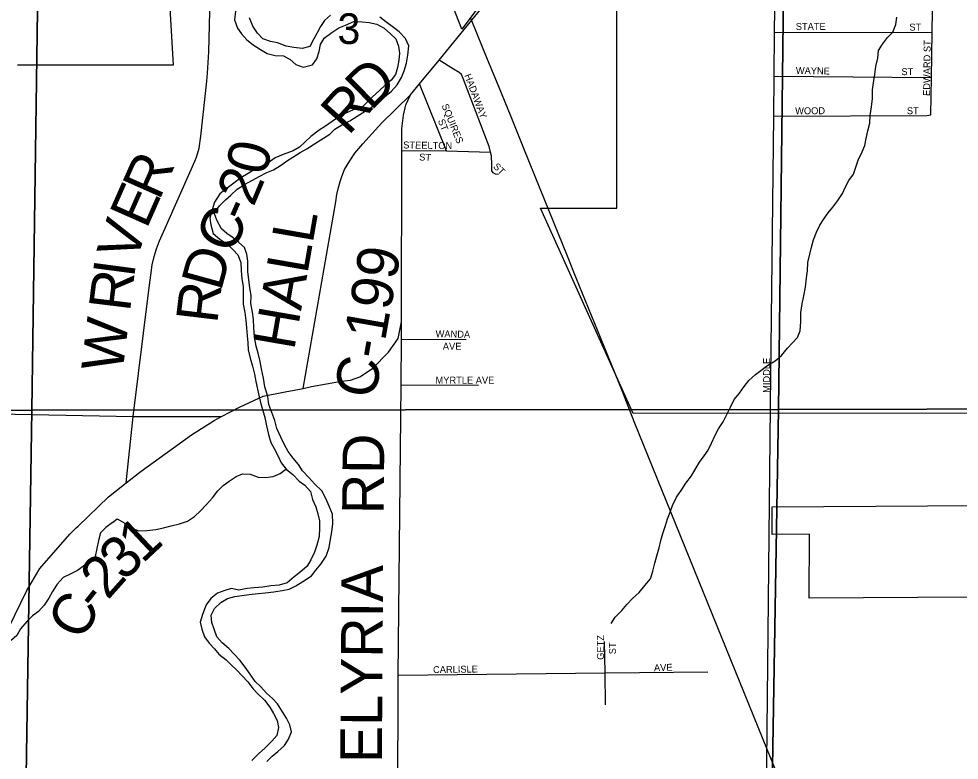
# Model space of a CAD drawing. Extents: x 1857828 to 2277390, y 930619 to 1324581.
# Drawn here: x 2070869 to 2077646, y 1213207 to 1218547 of the extents above; entities that cross this region are included whole.
import ezdxf

# ---------------------------------------------------------------- set-up
doc = ezdxf.new("R2010")
doc.units = 0
for name, color, linetype in [('GM_X_City_Street', 7, 'Continuous'), ('GM_X_City_Street_Text', 7, 'Continuous'), ('GM_X_Corporation', 7, 'Continuous'), ('GM_X_County_Road', 7, 'Continuous'), ('GM_X_County_Road_Text', 7, 'Continuous'), ('GM_X_Major_River', 7, 'Continuous'), ('GM_X_Minor_River', 7, 'Continuous'), ('GM_X_Rail_Line', 7, 'Continuous'), ('GM_X_Section', 7, 'Continuous'), ('GM_X_Section_Text', 7, 'Continuous'), ('GM_X_Township_Subdivision', 7, 'Continuous'), ('GM_X_Township_Subdivision_Text', 7, 'Continuous')]:
    doc.layers.add(name, color=color, linetype=linetype)

msp = doc.modelspace()

# ---------------------------------------------------------------- linework, layer by layer
at = {"layer": 'GM_X_City_Street'}
for points in [[(2074068.2, 1218457.8), (2074599.4, 1219108), (2074772.7, 1219317), (2074864.2, 1219427.4), (2074912.4, 1219485.7), (2075014.6, 1219572.1), (2075355.6, 1219825.3), (2075385.8, 1219853), (2075447.8, 1219909.7), (2075943.3, 1220508.5), (2076016.1, 1220601.3), (2076342.4, 1221016.8)], [(2076287.2, 1215765.8), (2076309.1, 1217846.4), (2076312.1, 1218135), (2076315.4, 1218451.7), (2076319, 1218786.6), (2076319.4, 1218827.6), (2076319.5, 1218833.2)], [(2077441.8, 1217855.2), (2077446, 1218125.8), (2077451, 1218448.7), (2077456.1, 1218773.7)], [(2076315.4, 1218451.7), (2077451, 1218448.7)], [(2076312.1, 1218135), (2077446, 1218125.8)], [(2076309.1, 1217846.4), (2077411.8, 1217851.3), (2077441.8, 1217855.2)]]:
    msp.add_lwpolyline(points, dxfattribs=at)
at = {"layer": 'GM_X_Corporation'}
for points in [[(2078516, 1215707.1), (2075296.1, 1215705), (2074628.7, 1217183.3), (2075179, 1217183.2), (2075179.2, 1218784.2), (2074295.6, 1218784.3), (2074061.6, 1218472.3), (2073856.7, 1218995.6), (2073581.4, 1219965.5), (2072086.1, 1219955.4), (2071941.6, 1218913.9), (2071982.7, 1218212.6), (2070858.7, 1218212.8)], [(2078910.9, 1214388.9), (2076565.7, 1214373.3), (2076568.2, 1214834.3), (2076297.8, 1214832.6), (2076298.8, 1215032.7), (2078912.2, 1215049.3)]]:
    msp.add_lwpolyline(points, dxfattribs=at)
at = {"layer": 'GM_X_County_Road'}
for points in [[(2071643.9, 1215204.5), (2071694.2, 1215683.9), (2071807, 1216592.3), (2071820.5, 1216700.7), (2071830.1, 1216775.1), (2071845.8, 1216835.4), (2071861.5, 1216889.6), (2071883.2, 1216948), (2071932.6, 1217060.7), (2072110.7, 1217463.1), (2072138.4, 1217521.4), (2072150.3, 1217551.6), (2072158.1, 1217575.8), (2072169.9, 1217616), (2072181.5, 1217702.3), (2072223.4, 1218097.9), (2072229.1, 1218156.1), (2072238.2, 1218310.7), (2072258, 1219087.4)], [(2072330.1, 1215682.3), (2072458.9, 1215749), (2072631.4, 1215829.4), (2072789.7, 1215859.6), (2072917.8, 1215885.6), (2072978.2, 1215897.9), (2073194.7, 1215936.2), (2073258.9, 1215944.3), (2073327.1, 1215968.4), (2073417.3, 1216028.7), (2073533.6, 1216145.2), (2073603.9, 1216245.7), (2073628, 1216364.2), (2073628.5, 1217599.5), (2073628.5, 1217757.9), (2073640.6, 1217852.3), (2073658.7, 1217928.6), (2073692.8, 1218000.9), (2073756.3, 1218077.9), (2073898.1, 1218249.9), (2074057.7, 1218445), (2074068.2, 1218457.8)], [(2072917.8, 1215885.6), (2073153.3, 1217228.8), (2073161, 1217281.1), (2073172.8, 1217331.3), (2073184.5, 1217375.5), (2073196.3, 1217411.7), (2073216.1, 1217462), (2073253.8, 1217524.4), (2073291.6, 1217578.9), (2073349.3, 1217647.4), (2073482.6, 1217796.8), (2073692.8, 1218000.9)], [(2073594.6, 1210048.8), (2073602.7, 1213819.1), (2073623.5, 1215911.8), (2073626.8, 1216241), (2073628, 1216364.2)], [(2076220, 1209011.3), (2076226, 1209942.8), (2076287.1, 1215752.4), (2076287.2, 1215765.8)], [(2060318.6, 1215682.6), (2060714.7, 1215682.7), (2064289.4, 1215694.5), (2067473.6, 1215667.7), (2070110.6, 1215714), (2071694.2, 1215683.9), (2072330.1, 1215682.3)], [(2071283.7, 1214879.7), (2071298.2, 1214893.7), (2071515.4, 1215103.4), (2071643.9, 1215204.5), (2071751, 1215288.7), (2072114, 1215550), (2072276.4, 1215654.5), (2072330.1, 1215682.3)], [(2070796.3, 1214162.7), (2070927.1, 1214429.8), (2071020.9, 1214587.2), (2071238, 1214835.6), (2071283.7, 1214879.7)]]:
    msp.add_lwpolyline(points, dxfattribs=at)
at = {"layer": 'GM_X_Major_River'}
for points in [[(2072430.3, 1218601.4), (2072422.6, 1218541.1), (2072444.9, 1218481), (2072475.1, 1218439), (2072513.4, 1218395), (2072557.7, 1218359), (2072609.9, 1218325.2), (2072658.2, 1218297.3), (2072716.4, 1218283.5), (2072776.5, 1218279.8), (2072824.8, 1218253.9), (2072865, 1218218), (2072919.2, 1218198.1), (2072985.3, 1218216.5), (2073017.2, 1218258.9), (2073033, 1218313.1), (2073042.8, 1218363.4), (2073068.7, 1218407.7), (2073124.6, 1218448.1), (2073174.6, 1218482.5), (2073222.7, 1218502.8), (2073282.7, 1218527.2), (2073342.8, 1218525.5), (2073395, 1218521.7), (2073449.2, 1218509.9), (2073501.4, 1218480.1), (2073547.7, 1218438.1), (2073585.9, 1218404.2), (2073606.2, 1218350.1), (2073612.4, 1218299.9), (2073608.7, 1218249.7), (2073598.9, 1218197.4), (2073583, 1218147.1), (2073553.1, 1218104.8), (2073507.2, 1218066.4), (2073469.2, 1218032.1), (2073419.3, 1217985.7), (2073379.4, 1217947.3), (2073339.5, 1217907), (2073279.4, 1217890.6), (2073221.4, 1217866.2), (2073173.4, 1217837.9), (2073127.4, 1217807.6), (2073079.4, 1217775.2), (2073033.4, 1217744.9), (2072973.5, 1217700.4), (2072933.5, 1217662.1), (2072891.6, 1217621.7), (2072845.6, 1217597.4), (2072773.5, 1217570.9), (2072717.5, 1217546.5)], [(2073116.1, 1218572.6), (2073072.1, 1218536.2), (2073044.3, 1218491.9), (2073020.4, 1218447.6), (2072996.5, 1218403.3), (2072966.7, 1218349), (2072910.6, 1218334.6), (2072850.4, 1218340.4), (2072796.3, 1218350.2), (2072734, 1218373.9), (2072683.9, 1218383.8), (2072627.6, 1218403.6), (2072589.4, 1218443.5), (2072555.1, 1218495.6), (2072530.8, 1218553.7)], [(2072797.8, 1217520.8), (2072843.8, 1217551.2), (2072897.8, 1217585.6), (2072943.8, 1217611.9), (2072999.8, 1217646.3), (2073045.7, 1217676.6), (2073109.7, 1217717.1), (2073147.7, 1217751.4), (2073197.7, 1217783.8), (2073253.7, 1217812.2), (2073307.6, 1217846.6), (2073365.6, 1217881), (2073407.6, 1217909.3), (2073455.6, 1217949.7), (2073505.5, 1217986.1), (2073555.5, 1218026.5), (2073595.4, 1218070.9), (2073627.2, 1218125.3), (2073647.1, 1218173.6), (2073662.9, 1218227.8), (2073672.6, 1218286.1), (2073680.4, 1218352.4), (2073656.1, 1218404.5), (2073609.8, 1218452.5), (2073569.6, 1218484.4), (2073515.2, 1218526.3), (2073471, 1218558.2)], [(2072717.5, 1217546.5), (2072665.5, 1217510.1), (2072619.5, 1217485.8), (2072569.5, 1217465.5), (2072521.5, 1217433.1), (2072469.5, 1217402.8), (2072419.6, 1217362.4), (2072371.6, 1217328), (2072317.7, 1217285.6), (2072279.8, 1217227.1), (2072262, 1217170.8), (2072246.2, 1217112.5), (2072252.5, 1217062.3), (2072270.8, 1217000.2), (2072317, 1216960.2), (2072367.3, 1216926.3), (2072413.6, 1216884.4), (2072447.8, 1216846.4), (2072468.1, 1216792.3), (2072472.4, 1216732.1), (2072476.6, 1216675.9), (2072486.9, 1216615.7), (2072485.2, 1216553.4), (2072485.4, 1216491.2), (2072497.7, 1216431), (2072506, 1216374.8), (2072510.2, 1216322.6), (2072514.5, 1216264.4), (2072518.7, 1216214.2), (2072522.9, 1216162), (2072537.2, 1216101.9), (2072553.5, 1216045.7), (2072567.8, 1215987.6), (2072578, 1215935.4), (2072590.3, 1215879.2), (2072600.6, 1215825.1), (2072612.8, 1215774.9), (2072627, 1215726.8), (2072641.3, 1215674.6), (2072653.6, 1215614.5), (2072667.9, 1215552.3), (2072686.2, 1215496.1), (2072710.4, 1215452.1), (2072738.7, 1215398), (2072761, 1215349.9), (2072797.3, 1215301.9), (2072843.5, 1215264), (2072889.8, 1215218), (2072930.1, 1215188.1), (2072970.3, 1215142.1), (2072986.6, 1215085.9), (2073008.9, 1215031.8), (2073023.2, 1214981.7), (2073035.4, 1214931.6), (2073035.6, 1214879.3), (2073033.9, 1214819.1), (2073018.1, 1214756.8), (2073000.3, 1214706.5), (2072974.4, 1214650.1), (2072946.6, 1214605.8), (2072894.6, 1214559.4), (2072854.7, 1214527.1), (2072802.7, 1214484.6), (2072744.7, 1214468.3), (2072686.6, 1214462), (2072628.5, 1214453.7), (2072566.3, 1214447.4), (2072514.2, 1214443.1), (2072454.1, 1214430.8), (2072402, 1214444.6), (2072353.9, 1214430.3), (2072301.9, 1214409.9), (2072251.9, 1214371.5), (2072220, 1214325.2), (2072192.3, 1214256.8), (2072176.5, 1214200.5), (2072188.7, 1214150.3), (2072207, 1214096.2), (2072241.3, 1214050.2), (2072279.5, 1214010.2), (2072309.8, 1213970.2), (2072364.1, 1213930.3), (2072400.3, 1213894.3), (2072440.6, 1213854.4), (2072476.8, 1213816.4), (2072519.1, 1213770.4), (2072555.4, 1213724.4), (2072589.6, 1213686.4), (2072640, 1213638.5), (2072678.3, 1213588.5), (2072704.5, 1213542.4), (2072730.8, 1213492.3), (2072741, 1213442.2), (2072729.3, 1213383.9), (2072693.3, 1213343.6), (2072645.4, 1213297.1), (2072595.5, 1213252.7), (2072549.6, 1213204.3)], [(2072655.9, 1213196.8), (2072695.8, 1213235.1), (2072735.8, 1213269.5), (2072783.7, 1213311.9), (2072811.6, 1213358.2), (2072835.4, 1213412.5), (2072823.2, 1213462.7), (2072798.9, 1213508.7), (2072768.6, 1213554.8), (2072734.3, 1213612.8), (2072698, 1213650.8), (2072653.8, 1213690.8), (2072613.5, 1213734.7), (2072573.2, 1213774.7), (2072536.9, 1213826.7), (2072500.6, 1213876.8), (2072462.3, 1213926.8), (2072422, 1213970.8), (2072381.8, 1214010.7), (2072335.5, 1214052.7), (2072297.2, 1214094.6), (2072276.9, 1214150.8), (2072260.7, 1214198.9), (2072254.4, 1214251.1), (2072280.3, 1214299.4), (2072324.2, 1214341.8), (2072374.2, 1214372.1), (2072426.3, 1214386.4), (2072476.4, 1214392.7), (2072530.5, 1214401), (2072594.6, 1214407.3), (2072644.7, 1214413.6), (2072706.8, 1214419.9), (2072766.9, 1214428.2), (2072817, 1214438.5), (2072865, 1214462.8), (2072917, 1214495.2), (2072979, 1214535.7), (2073008.8, 1214576), (2073046.8, 1214618.3), (2073084.6, 1214676.8), (2073106.4, 1214739.1), (2073116.2, 1214799.4), (2073126, 1214851.7), (2073131.7, 1214911.9), (2073129.4, 1214980.2), (2073105.1, 1215036.3), (2073082.8, 1215092.4), (2073052.5, 1215148.5), (2073002.2, 1215196.5), (2072959.9, 1215242.4), (2072913.6, 1215290.4), (2072885.3, 1215336.5), (2072847, 1215382.5), (2072810.7, 1215430.5), (2072784.5, 1215478.5), (2072758.2, 1215534.6), (2072729.8, 1215596.8), (2072713.6, 1215652.9), (2072693.3, 1215711), (2072671, 1215769.2), (2072662.7, 1215827.4), (2072642.4, 1215895.5), (2072632.1, 1215957.7), (2072617.7, 1216025.9), (2072607.5, 1216080.1), (2072595.2, 1216138.3), (2072579, 1216190.4), (2072566.6, 1216254.6), (2072562.3, 1216322.9), (2072560.1, 1216381.1), (2072553.8, 1216435.3), (2072541.5, 1216497.5), (2072543.3, 1216551.7), (2072533, 1216611.9), (2072526.8, 1216666.1), (2072520.5, 1216728.3), (2072520.2, 1216802.6), (2072512, 1216852.8), (2072495.7, 1216900.9), (2072455.5, 1216936.8), (2072415.2, 1216968.8), (2072369, 1217000.7), (2072330.8, 1217034.6), (2072298.4, 1217092.7), (2072276.2, 1217146.8), (2072316, 1217199.2), (2072359.9, 1217243.6), (2072397.9, 1217277.9), (2072441.8, 1217320.3), (2072495.8, 1217354.7), (2072553.8, 1217385.1), (2072601.8, 1217411.4), (2072655.8, 1217439.8), (2072703.8, 1217460.1), (2072755.8, 1217490.5), (2072797.8, 1217520.8)], [(2072655.9, 1213196.8), (2072695.8, 1213235.1), (2072735.8, 1213269.5), (2072783.7, 1213311.9), (2072811.6, 1213358.2), (2072835.4, 1213412.5), (2072823.2, 1213462.7), (2072798.9, 1213508.7), (2072768.6, 1213554.8), (2072734.3, 1213612.8), (2072698, 1213650.8), (2072653.8, 1213690.8), (2072613.5, 1213734.7), (2072573.2, 1213774.7), (2072536.9, 1213826.7), (2072500.6, 1213876.8), (2072462.3, 1213926.8), (2072422, 1213970.8), (2072381.8, 1214010.7), (2072335.5, 1214052.7), (2072297.2, 1214094.6), (2072276.9, 1214150.8), (2072260.7, 1214198.9), (2072254.4, 1214251.1), (2072280.3, 1214299.4), (2072324.2, 1214341.8), (2072374.2, 1214372.1), (2072426.3, 1214386.4), (2072476.4, 1214392.7), (2072530.5, 1214401), (2072594.6, 1214407.3), (2072644.7, 1214413.6), (2072706.8, 1214419.9), (2072766.9, 1214428.2), (2072817, 1214438.5), (2072865, 1214462.8), (2072917, 1214495.2), (2072979, 1214535.7), (2073008.8, 1214576), (2073046.8, 1214618.3), (2073084.6, 1214676.8), (2073106.4, 1214739.1), (2073116.2, 1214799.4), (2073126, 1214851.7), (2073131.7, 1214911.9), (2073129.4, 1214980.2), (2073105.1, 1215036.3), (2073082.8, 1215092.4), (2073052.5, 1215148.5), (2073002.2, 1215196.5), (2072959.9, 1215242.4), (2072913.6, 1215290.4), (2072885.3, 1215336.5), (2072847, 1215382.5), (2072810.7, 1215430.5), (2072784.5, 1215478.5), (2072758.2, 1215534.6), (2072729.8, 1215596.8), (2072713.6, 1215652.9), (2072693.3, 1215711), (2072671, 1215769.2), (2072662.7, 1215827.4), (2072642.4, 1215895.5), (2072632.1, 1215957.7), (2072617.7, 1216025.9), (2072607.5, 1216080.1), (2072595.2, 1216138.3), (2072579, 1216190.4), (2072566.6, 1216254.6), (2072562.3, 1216322.9), (2072560.1, 1216381.1), (2072553.8, 1216435.3), (2072541.5, 1216497.5), (2072543.3, 1216551.7), (2072533, 1216611.9), (2072526.8, 1216666.1), (2072520.5, 1216728.3), (2072520.2, 1216802.6), (2072512, 1216852.8), (2072495.7, 1216900.9), (2072455.5, 1216936.8), (2072415.2, 1216968.8), (2072369, 1217000.7), (2072330.8, 1217034.6), (2072298.4, 1217092.7), (2072276.2, 1217146.8), (2072316, 1217199.2), (2072359.9, 1217243.6), (2072397.9, 1217277.9), (2072441.8, 1217320.3), (2072495.8, 1217354.7), (2072553.8, 1217385.1), (2072601.8, 1217411.4), (2072655.8, 1217439.8), (2072703.8, 1217460.1), (2072755.8, 1217490.5), (2072797.8, 1217520.8)], [(2071543.4, 1214918.6), (2071577.8, 1214946.6), (2071634.1, 1214914.7), (2071684.4, 1214878.8), (2071734.6, 1214859), (2071792.7, 1214861.3), (2071856.8, 1214869.6), (2071910.9, 1214881.9), (2071967, 1214896.3), (2072027.1, 1214910.6), (2072085.1, 1214929), (2072135.1, 1214963.3), (2072179, 1215003.7), (2072221, 1215048.1), (2072264.9, 1215096.5), (2072304.7, 1215146.9), (2072342.7, 1215185.2), (2072384.6, 1215217.6), (2072434.6, 1215249.9), (2072480.6, 1215270.2), (2072536.8, 1215266.5), (2072593, 1215246.7), (2072647.1, 1215242.9), (2072701.2, 1215251.2), (2072753.3, 1215271.6), (2072793.2, 1215303.9)], [(2071537.6, 1214913.5), (2071538.3, 1214914)]]:
    msp.add_lwpolyline(points, dxfattribs=at)
at = {"layer": 'GM_X_Minor_River'}
for points in [[(2075138.2, 1214191.5), (2075168, 1214237.9), (2075213.9, 1214284.4), (2075249.8, 1214328.8), (2075291.7, 1214371.3), (2075339.5, 1214415.8), (2075381.4, 1214466.2), (2075421.2, 1214512.7), (2075439, 1214569.1), (2075452.7, 1214625.4), (2075466.5, 1214679.8), (2075484.2, 1214736.1), (2075495.9, 1214790.4), (2075509.7, 1214840.8), (2075529.4, 1214897.1), (2075543.2, 1214945.4), (2075563, 1214993.8), (2075580.8, 1215042.1), (2075608.6, 1215100.6), (2075648.4, 1215157.1), (2075676.2, 1215201.4), (2075716, 1215255.9), (2075743.8, 1215300.3), (2075775.6, 1215352.7), (2075807.5, 1215399.1), (2075837.3, 1215439.5), (2075861.1, 1215489.9), (2075886.9, 1215548.3), (2075910.7, 1215594.7), (2075944.5, 1215645.1), (2075968.3, 1215691.5), (2075998.1, 1215749.9), (2076023.9, 1215806.3), (2076061.7, 1215850.8), (2076095.6, 1215899.2), (2076129.4, 1215941.6), (2076179.3, 1215984.1), (2076225.2, 1216020.6), (2076267.2, 1216052.9), (2076319.2, 1216083.4), (2076365.1, 1216121.9), (2076408.9, 1216174.4), (2076444.8, 1216212.8), (2076480.7, 1216251.2), (2076500.5, 1216299.5), (2076504.1, 1216365.8), (2076505.8, 1216432.1), (2076515.5, 1216494.5), (2076527.2, 1216550.8), (2076538.9, 1216615.2), (2076546.5, 1216681.6), (2076552.3, 1216731.8), (2076556, 1216792.1), (2076569.7, 1216852.5), (2076581.4, 1216902.8), (2076597.2, 1216955.1), (2076616.9, 1217011.5), (2076640.7, 1217059.9), (2076672.6, 1217108.3), (2076702.4, 1217150.7), (2076736.3, 1217191.1), (2076772.1, 1217239.5), (2076803.9, 1217289.9), (2076825.7, 1217336.3), (2076851.6, 1217382.6), (2076885.4, 1217429.1), (2076901.2, 1217479.4), (2076916.9, 1217529.7), (2076946.7, 1217588.2), (2076966.5, 1217634.5), (2076976.3, 1217684.8), (2076988, 1217741.1), (2077001.7, 1217795.5), (2077003.4, 1217851.7), (2077013.1, 1217914.1), (2077020.8, 1217974.4), (2077020.5, 1218034.7), (2077028.2, 1218087), (2077037.9, 1218145.3), (2077045.6, 1218203.6), (2077059.3, 1218264), (2077065, 1218320.3), (2077092.9, 1218364.6), (2077128.7, 1218413.1), (2077168.6, 1218451.5), (2077188.4, 1218505.9), (2077196.1, 1218558.2)], [(2071544.8, 1214919.7), (2071495.5, 1214883.6), (2071457.4, 1214845.7), (2071443.1, 1214789.6), (2071430.9, 1214731.6), (2071420.6, 1214673.5), (2071378.5, 1214635.6), (2071334.3, 1214603.7), (2071292.2, 1214573.8), (2071240.1, 1214546), (2071188, 1214522.2), (2071145.8, 1214474.3), (2071111.5, 1214422.3), (2071085.3, 1214374.3), (2071051.1, 1214324.4), (2071010.9, 1214278.4), (2070968.8, 1214246.6), (2070926.6, 1214206.7), (2070880.4, 1214152.8), (2070854.2, 1214104.8), (2070816, 1214070.9), (2070770, 1214049), (2070717.9, 1214045.3)]]:
    msp.add_lwpolyline(points, dxfattribs=at)
at = {"layer": 'GM_X_Rail_Line'}
for points in [[(2074134.6, 1218533), (2074128.8, 1218547.4)], [(2077723.8, 1209680.9), (2077424.8, 1210418.9), (2077160.3, 1211070.6), (2077014.6, 1211430.6), (2076831, 1211882.5), (2076661.9, 1212300.3), (2076431.7, 1212869.7), (2076264.3, 1213279.9), (2075307.3, 1215638.5), (2075218.7, 1215862.3), (2075039.6, 1216304.2), (2074888.6, 1216674.1), (2074823, 1216837.9), (2074724.8, 1217079.4), (2074626.2, 1217323.6), (2074508.2, 1217614.4), (2074416.8, 1217840.5), (2074325.9, 1218063.9), (2074247.7, 1218253.9), (2074134.6, 1218533)]]:
    msp.add_lwpolyline(points, dxfattribs=at)
at = {"layer": 'GM_X_Section'}
for points in [[(2069936.1, 1221336.6), (2071042.2, 1221323.9), (2070962.6, 1215728.7), (2065650.4, 1215720.9), (2065717.5, 1221358.4)], [(2076410.5, 1221338.4), (2076344.3, 1215732.7), (2070962.6, 1215728.7), (2071042.2, 1221323.9), (2074522.5, 1221336.2), (2075527.2, 1221337.4)], [(2079131.4, 1221341.6), (2081434.9, 1221340.3), (2081735.9, 1221339.4), (2081688.8, 1215745.2), (2076344.3, 1215732.7), (2076410.5, 1221338.4), (2078502.2, 1221340.9)], [(2076344.3, 1215732.7), (2081688.8, 1215745.2), (2081611.5, 1210047.1), (2076246.6, 1210012.2)], [(2065650.4, 1215720.9), (2070962.6, 1215728.7), (2070874.1, 1209998.9), (2065593.7, 1209968.9)], [(2070962.6, 1215728.7), (2076344.3, 1215732.7), (2076246.6, 1210012.2), (2070874.1, 1209998.9)]]:
    msp.add_lwpolyline(points, close=True, dxfattribs=at)
at = {"layer": 'GM_X_Township_Subdivision'}
for points in [[(2074325.6, 1217426.9), (2074303.6, 1217428.7), (2074287.5, 1217438.7), (2074277.4, 1217452.7), (2074277.2, 1217494.8), (2074275, 1217561), (2074268.8, 1217587.1), (2074258.6, 1217627.2), (2074072.2, 1218117.7), (2074060, 1218145.8), (2074041.9, 1218161.7), (2074001.8, 1218185.6), (2073898.1, 1218249.9)], [(2073950.4, 1217595.3), (2073756.3, 1218077.9)], [(2073628.5, 1217599.5), (2073950.4, 1217595.3), (2074268.8, 1217587.1)], [(2073626.8, 1216241), (2074092.8, 1216237.6)], [(2073623.5, 1215911.8), (2074182.4, 1215909.1)], [(2075097.9, 1213605), (2075094, 1213835.4), (2075090.1, 1214062.8)], [(2073602.7, 1213819.1), (2075094, 1213835.4), (2075835.7, 1213843.5)]]:
    msp.add_lwpolyline(points, dxfattribs=at)

# ---------------------------------------------------------------- texts
at = {"layer": 'GM_X_City_Street_Text'}
for s, rotation, p in [('STATE', 0.00001, (2076468.3, 1218467.3)), ('ST', 0.00001, (2077286.7, 1218462.9)), ('EDWARD ST', 89.29037, (2077435.7, 1217991.6)), ('WAYNE', 358.89886, (2076468.5, 1218150.6)), ('ST', 0.00001, (2077229.5, 1218141.8)), ('WOOD', 0.00001, (2076463.9, 1217860.1)), ('ST', 0.00001, (2077269.1, 1217860.1)), ('MIDDLE', 90, (2076282.9, 1215853.1))]:
    msp.add_text(s, height=50, rotation=rotation, dxfattribs=at).set_placement(p)
at = {"layer": 'GM_X_County_Road_Text'}
for s, rotation, p in [('D', 44.52606, (2073406, 1217879.8)), ('R', 47.88514, (2073244, 1217700.4)), ('0', 76.98687, (2072649.1, 1217410.4)), ('R', 66.04701, (2071880.6, 1217232.6)), ('2', 67.19148, (2072560.2, 1217186.8)), ('E', 66.13846, (2071789.9, 1217027.5)), ('C', 66.11002, (2072408.4, 1216843.1)), ('-', 66.27098, (2072508.6, 1217069.2)), ('V', 72.32652, (2071712.8, 1216784)), ('HALL', 80.15681, (2072853.3, 1216154.3)), ('D', 74.64008, (2072325.7, 1216579.6)), ('C-199', 80.03909, (2073435.3, 1215802.6)), ('I', 82.48377, (2071699.7, 1216675.5)), ('R', 83.0202, (2071669.9, 1216431.7)), ('R', 83.19256, (2072298.8, 1216346.6)), ('W', 83.07195, (2071616.8, 1215995)), ('RD', 89.50633, (2073499, 1214978.6)), ('1', 43.22238, (2071759.7, 1214617.7)), ('3', 44.57684, (2071629.4, 1214489.2)), ('2', 48.26576, (2071509.9, 1214355)), ('ELYRIA', 89.63747, (2073485.7, 1213186.3)), ('C', 62.11875, (2071328.3, 1214057.1)), ('-', 51.10001, (2071435.1, 1214262.2))]:
    msp.add_text(s, height=300, rotation=rotation, dxfattribs=at).set_placement(p)
at = {"layer": 'GM_X_Section_Text'}
msp.add_text('3', height=221, rotation=0.00001, dxfattribs=at).set_placement((2073166.1, 1218365.9))
at = {"layer": 'GM_X_Township_Subdivision_Text'}
for s, rotation, p in [('HADAWAY', 290.64764, (2074079.1, 1218140.1)), ('SQUIRES', 292.16545, (2073915.3, 1217922.5)), ('ST', 291.80393, (2073888.2, 1217814)), ('STEELTON', 359.18199, (2073639.2, 1217613.7)), ('ST', 356.42537, (2073753.1, 1217527.9)), ('ST', 314.98908, (2074283.7, 1217479)), ('WANDA', 358.91962, (2073872.5, 1216254.2)), ('AVE', 0.00001, (2073925.1, 1216163.8)), ('MYRTLE AVE', 0.00001, (2073872.3, 1215919.7)), ('GETZ', 90, (2075086.1, 1213930.3)), ('ST', 90, (2075172.1, 1213970)), ('CARLISLE', 0.8676, (2073854.6, 1213834.1)), ('AVE', 1.98895, (2075447.2, 1213847.3))]:
    msp.add_text(s, height=50, rotation=rotation, dxfattribs=at).set_placement(p)

doc.saveas('drawing.dxf')
